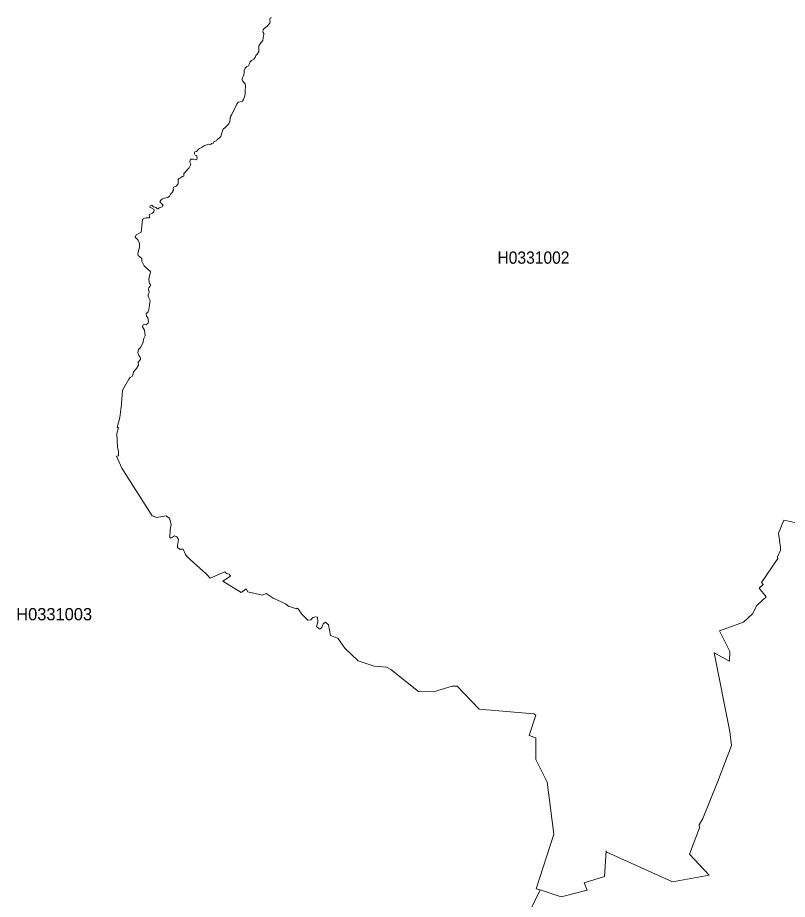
# Model space of a CAD drawing. Extents: x 369010 to 739155, y 6377141 to 6616555.
# Drawn here: x 634676 to 640942, y 6457521 to 6464697 of the extents above; entities that cross this region are included whole.
import ezdxf
from ezdxf.enums import TextEntityAlignment as Align

# ---------------------------------------------------------------- set-up
doc = ezdxf.new("R2010")
doc.units = 0
doc.header["$LTSCALE"] = 40
doc.layers.add('1', color=7, linetype='Continuous', lineweight=13)
doc.layers.add('2', color=7, linetype='Continuous')

msp = doc.modelspace()

# ---------------------------------------------------------------- linework, layer by layer
at = {"layer": '1'}
for points in [[(636640.27, 6464468.68), (636654.83, 6464491.68), (636672.04, 6464511.21), (636674.86, 6464533.06), (636676.51, 6464549.94), (636679.49, 6464558.71), (636679.49, 6464568.64), (636674.52, 6464576.25), (636673.37, 6464586.85), (636675.19, 6464598.76), (636681.81, 6464607.53), (636705.14, 6464626.24), (636728.15, 6464652.72), (636732.12, 6464665.29), (636730.3, 6464677.71), (636730.3, 6464685.32), (636732.95, 6464693.43), (636743.71, 6464697.9)], [(636743.71, 6464697.9), (636732.95, 6464693.43), (636730.3, 6464685.32), (636730.3, 6464677.71), (636732.12, 6464665.29), (636728.15, 6464652.72), (636705.14, 6464626.24), (636681.81, 6464607.53), (636675.19, 6464598.76), (636673.37, 6464586.85), (636674.52, 6464576.25), (636679.49, 6464568.64), (636679.49, 6464558.71), (636676.51, 6464549.94), (636674.86, 6464533.06), (636672.04, 6464511.21)], [(636672.04, 6464511.21), (636654.83, 6464491.68), (636640.27, 6464468.68), (636640.76, 6464444.68), (636640.27, 6464421.67), (636626.86, 6464400.98), (636615.61, 6464388.08), (636610.64, 6464373.68), (636599.39, 6464357.95), (636581.01, 6464349.02), (636567.61, 6464338.42), (636559.66, 6464314.92), (636554.2, 6464304.83), (636541.79, 6464299.7), (636527.89, 6464286.95), (636518.95, 6464266.26), (636521.1, 6464246.57), (636516.14, 6464232.01), (636509.35, 6464213.14), (636504.39, 6464202.38), (636503.06, 6464190.63), (636506.21, 6464182.35), (636527.89, 6464158.69), (636530.7, 6464137.01), (636529.54, 6464104.57), (636529.54, 6464079.41), (636525.57, 6464061.04), (636515.64, 6464031.41), (636506.04, 6464017.84), (636488.17, 6464012.88), (636471.95, 6464008.41), (636460.86, 6463992.69), (636443.48, 6463957.43), (636417.66, 6463906.62), (636412.53, 6463897.02), (636410.71, 6463890.9), (636407.24, 6463883.12), (636406.24, 6463862.6), (636401.11, 6463847.21), (636394, 6463832.64), (636379.76, 6463815.43), (636364.04, 6463803.18), (636350.3, 6463788.62), (636344.01, 6463777.03), (636336.07, 6463749.4), (636328.95, 6463731.02), (636320.01, 6463718.61), (636301.15, 6463706.53), (636294.03, 6463695.11), (636274.17, 6463685.35), (636270.2, 6463674.75), (636254.48, 6463672.77), (636247.36, 6463665.98), (636233.29, 6463666.48), (636223.2, 6463664.82), (636199.2, 6463655.39), (636191.09, 6463654.4), (636178.84, 6463641.98), (636166.43, 6463636.52), (636155.34, 6463631.23), (636147.06, 6463625.6), (636139.12, 6463614.68), (636131.17, 6463607.89), (636119.76, 6463603.75), (636115.78, 6463596.47), (636115.45, 6463589.02), (636122.07, 6463578.43), (636130.84, 6463574.62), (636138.62, 6463556.75), (636135.15, 6463546.32), (636126.71, 6463539.37), (636107.18, 6463544.5), (636094.27, 6463546.16), (636087.32, 6463544.17), (636081.03, 6463537.88), (636077.39, 6463527.12), (636081.19, 6463515.87), (636086.16, 6463504.61), (636084.01, 6463496.01), (636071.59, 6463475.16), (636039.15, 6463440.73), (636029.89, 6463429.15), (636028.4, 6463406.47), (636016.65, 6463403), (636010.03, 6463399.52), (636003.07, 6463394.39), (635991.16, 6463387.44), (635983.38, 6463380.32), (635983.38, 6463351.85), (635982.06, 6463344.24), (635966, 6463326.86), (635944.65, 6463317.1), (635942, 6463307.67), (635944.98, 6463291.78), (635932.24, 6463272.25), (635920.32, 6463259.34), (635911.55, 6463243.12), (635899.3, 6463233.68), (635868.35, 6463228.06), (635854.29, 6463221.11)], [(635833.76, 6463197.77), (635840.38, 6463210.35), (635854.29, 6463221.11), (635868.35, 6463228.06), (635899.3, 6463233.68), (635911.55, 6463243.12), (635920.32, 6463259.34), (635932.24, 6463272.25), (635944.98, 6463291.78), (635942, 6463307.67), (635944.65, 6463317.1), (635966, 6463326.86), (635982.06, 6463344.24), (635983.38, 6463351.85), (635983.38, 6463380.32), (635991.16, 6463387.44), (636003.07, 6463394.39), (636010.03, 6463399.52), (636016.65, 6463403), (636028.4, 6463406.47), (636029.89, 6463429.15), (636039.15, 6463440.73), (636071.59, 6463475.16), (636084.01, 6463496.01), (636086.16, 6463504.61), (636081.19, 6463515.87), (636077.39, 6463527.12), (636081.03, 6463537.88), (636087.32, 6463544.17), (636094.27, 6463546.16), (636107.18, 6463544.5), (636126.71, 6463539.37), (636135.15, 6463546.32), (636138.62, 6463556.75), (636130.84, 6463574.62), (636122.07, 6463578.43), (636115.45, 6463589.02), (636115.78, 6463596.47), (636119.76, 6463603.75), (636131.17, 6463607.89), (636139.12, 6463614.68), (636147.06, 6463625.6), (636155.34, 6463631.23), (636166.43, 6463636.52), (636178.84, 6463641.98), (636191.09, 6463654.4), (636199.2, 6463655.39), (636223.2, 6463664.82), (636233.29, 6463666.48), (636247.36, 6463665.98), (636254.48, 6463672.77), (636270.2, 6463674.75), (636274.17, 6463685.35), (636294.03, 6463695.11), (636301.15, 6463706.53), (636320.01, 6463718.61), (636328.95, 6463731.02), (636336.07, 6463749.4), (636344.01, 6463777.03), (636350.3, 6463788.62), (636364.04, 6463803.18), (636379.76, 6463815.43), (636394, 6463832.64), (636401.11, 6463847.21), (636406.24, 6463862.6), (636407.24, 6463883.12), (636410.71, 6463890.9), (636412.53, 6463897.02), (636417.66, 6463906.62), (636443.48, 6463957.43), (636460.86, 6463992.69), (636471.95, 6464008.41), (636488.17, 6464012.88), (636506.04, 6464017.84), (636515.64, 6464031.41), (636525.57, 6464061.04), (636529.54, 6464079.41), (636529.54, 6464104.57), (636530.7, 6464137.01), (636527.89, 6464158.69), (636506.21, 6464182.35), (636503.06, 6464190.63), (636504.39, 6464202.38), (636509.35, 6464213.14), (636516.14, 6464232.01), (636521.1, 6464246.57), (636518.95, 6464266.26), (636527.89, 6464286.95), (636541.79, 6464299.7), (636554.2, 6464304.83), (636559.66, 6464314.92), (636567.61, 6464338.42), (636581.01, 6464349.02), (636599.39, 6464357.95), (636610.64, 6464373.68), (636615.61, 6464388.08), (636626.86, 6464400.98), (636640.27, 6464421.67), (636640.76, 6464444.68), (636640.27, 6464468.68)], [(635915.36, 6460464.8), (635917.18, 6460531), (635926.28, 6460571.88), (635911.55, 6460622.86), (635882.92, 6460641.23), (635808.28, 6460629.98), (635771.87, 6460641.56), (635525.43, 6461031.49), (635480.25, 6461129.14), (635497.79, 6461130.29), (635495.81, 6461167.04), (635488.36, 6461201.3), (635484.22, 6461311.69), (635497.96, 6461362.33), (635486.87, 6461362), (635509.05, 6461443.59), (635521.62, 6461552), (635530.89, 6461664.87), (635581.04, 6461754.58), (635590.64, 6461768.48), (635611.49, 6461780.23), (635618.28, 6461814.65), (635643.77, 6461840.64), (635659.65, 6461869.27), (635656.51, 6461893.76), (635676.87, 6461915.78), (635672.56, 6461932.49), (635661.81, 6461947.06), (635654.19, 6461969.23), (635658.66, 6461995.22), (635679.51, 6462014.75), (635698.55, 6462055.96), (635701.86, 6462079.13), (635715.1, 6462108.42), (635709.8, 6462153.27), (635693.58, 6462180.09), (635697.22, 6462198.13), (635709.8, 6462199.95), (635720.56, 6462196.31), (635736.61, 6462208.88), (635742.07, 6462223.12), (635736.61, 6462253.57), (635725.86, 6462267.97), (635720.89, 6462289.32), (635734.13, 6462297.76), (635738.43, 6462303.88), (635745.55, 6462334.34), (635753.16, 6462381.67), (635754.32, 6462388.95), (635752.01, 6462399.38), (635739.76, 6462428.01), (635739.43, 6462442.24), (635746.87, 6462463.76), (635740.75, 6462487.43), (635743.4, 6462497.03), (635755.32, 6462511.26), (635757.3, 6462522.51), (635748.7, 6462533.27), (635745.55, 6462547.34), (635743.56, 6462572.33), (635756.8, 6462628.6), (635752.01, 6462637.54), (635730.32, 6462651.77), (635705.33, 6462677.26), (635686.96, 6462715.66), (635685.97, 6462736.01), (635670.58, 6462750.91), (635657.83, 6462760.18), (635654.36, 6462775.9), (635667.6, 6462833), (635667.27, 6462858.98), (635656.84, 6462886.13), (635633.01, 6462911.78), (635641.12, 6462929.49), (635674.88, 6462949.35), (635682.66, 6462951.83), (635692.42, 6463050.31), (635694.74, 6463055.44), (635697.06, 6463060.9), (635707.32, 6463065.86), (635718.74, 6463068.51), (635748.36, 6463066.69), (635752.01, 6463073.81), (635745.88, 6463088.54), (635748.86, 6463095.49), (635773.85, 6463106.41), (635785.6, 6463116.34), (635786.43, 6463135.04), (635752.01, 6463155.4), (635754.16, 6463164.34), (635769.22, 6463170.63), (635782.46, 6463158.05), (635803.81, 6463152.75), (635811.75, 6463142.16), (635821.02, 6463141.66), (635828.47, 6463148.78), (635853.79, 6463157.72), (635856.93, 6463169.14), (635860.41, 6463171.95), (635833.76, 6463197.77)], [(635854.29, 6463221.11), (635840.38, 6463210.35), (635833.76, 6463197.77), (635860.41, 6463171.95), (635856.93, 6463169.14), (635853.79, 6463157.72), (635828.47, 6463148.78), (635821.02, 6463141.66), (635811.75, 6463142.16), (635803.81, 6463152.75), (635782.46, 6463158.05), (635769.22, 6463170.63), (635754.16, 6463164.34), (635752.01, 6463155.4), (635786.43, 6463135.04), (635785.6, 6463116.34), (635773.85, 6463106.41), (635748.86, 6463095.49), (635745.88, 6463088.54), (635752.01, 6463073.81), (635748.36, 6463066.69), (635718.74, 6463068.51), (635707.32, 6463065.86), (635697.06, 6463060.9), (635694.74, 6463055.44), (635692.42, 6463050.31), (635682.66, 6462951.83), (635674.88, 6462949.35), (635641.12, 6462929.49), (635633.01, 6462911.78), (635656.84, 6462886.13), (635667.27, 6462858.98), (635667.6, 6462833), (635654.36, 6462775.9), (635657.83, 6462760.18), (635670.58, 6462750.91), (635685.97, 6462736.01), (635686.96, 6462715.66), (635705.33, 6462677.26), (635730.32, 6462651.77), (635752.01, 6462637.54), (635756.8, 6462628.6), (635743.56, 6462572.33), (635745.55, 6462547.34), (635748.7, 6462533.27), (635757.3, 6462522.51), (635755.32, 6462511.26), (635743.4, 6462497.03), (635740.75, 6462487.43), (635746.87, 6462463.76), (635739.43, 6462442.24), (635739.76, 6462428.01), (635752.01, 6462399.38), (635754.32, 6462388.95), (635753.16, 6462381.67), (635745.55, 6462334.34), (635738.43, 6462303.88), (635734.13, 6462297.76), (635720.89, 6462289.32), (635725.86, 6462267.97), (635736.61, 6462253.57), (635742.07, 6462223.12), (635736.61, 6462208.88), (635720.56, 6462196.31), (635709.8, 6462199.95), (635697.22, 6462198.13), (635693.58, 6462180.09), (635709.8, 6462153.27), (635715.1, 6462108.42), (635701.86, 6462079.13), (635698.55, 6462055.96), (635679.51, 6462014.75)], [(635679.51, 6462014.75), (635658.66, 6461995.22), (635654.19, 6461969.23), (635661.81, 6461947.06), (635672.56, 6461932.49), (635676.87, 6461915.78), (635656.51, 6461893.76), (635659.65, 6461869.27), (635643.77, 6461840.64), (635618.28, 6461814.65), (635611.49, 6461780.23), (635590.64, 6461768.48), (635581.04, 6461754.58), (635530.89, 6461664.87), (635521.62, 6461552), (635509.05, 6461443.59), (635486.87, 6461362), (635497.96, 6461362.33), (635484.22, 6461311.69), (635488.36, 6461201.3), (635495.81, 6461167.04), (635497.79, 6461130.29), (635480.25, 6461129.14), (635525.43, 6461031.49), (635771.87, 6460641.56), (635808.28, 6460629.98), (635882.92, 6460641.23), (635911.55, 6460622.86), (635926.28, 6460571.88), (635917.18, 6460531), (635915.36, 6460464.8), (635929.76, 6460462.82), (635952.27, 6460479.2), (635972.95, 6460472.58), (635984.54, 6460448.91), (635977.26, 6460401.91), (635977.75, 6460384.04), (635993.31, 6460371.29), (636023.93, 6460369.97), (636041.97, 6460328.76), (636056.04, 6460308.4), (636211.78, 6460170.04), (636244.05, 6460134.62), (636362.88, 6460185.43), (636375.96, 6460173.19), (636399.13, 6460166.56), (636408.73, 6460151.17), (636347.65, 6460110.96), (636495.45, 6460018.11), (636535.83, 6460048.89), (636548.58, 6460024.23), (636669.23, 6459996.43), (636698.85, 6460010.33), (636755.79, 6459971.27), (636857.41, 6459926.92), (636881.07, 6459907.05), (636945.62, 6459886.37), (636950.59, 6459891.83), (636960.68, 6459886.37), (636989.48, 6459843), (637038.63, 6459793.85), (637061.97, 6459796.99), (637078.85, 6459814.7), (637099.54, 6459820.66), (637117.41, 6459816.69), (637120.39, 6459778.13), (637109.47, 6459741.55), (637136.12, 6459720.86), (637153, 6459734.6), (637161.93, 6459764.39), (637182.62, 6459777.13), (637206.29, 6459754.46), (637223.5, 6459668.73), (637281.92, 6459647.88), (637340.84, 6459564.46), (637449.25, 6459461.68), (637577.18, 6459418.32), (637678.8, 6459411.37), (637714.06, 6459392.01), (637939.8, 6459211.61), (638062.44, 6459211.11), (638214.54, 6459257.12), (638255.09, 6459255.96), (638432.51, 6459068.45), (638878.54, 6459030.21), (638893.27, 6459019.62), (638841.3, 6458855.44), (638895.59, 6458836.74), (638893.93, 6458660.48), (638987.44, 6458475.78), (639040.24, 6458053.08), (638898.57, 6457607.54), (638930.51, 6457597.45), (639099.49, 6457542.66), (639313.15, 6457594.8), (639287.34, 6457654.55), (639453.01, 6457707.51), (639467.57, 6457916.54), (639471.87, 6457904.62), (640006.45, 6457664.81)], [(640006.45, 6457664.81), (640304.69, 6457718.43), (640145.14, 6457890.22), (640227.56, 6458103.56), (640224.09, 6458126.4), (640253.55, 6458179.69), (640373.04, 6458475.11), (640486.58, 6458772.36), (640473.34, 6458887.88), (640347.39, 6459526.23), (640471.19, 6459461.02), (640474, 6459537.15), (640390.42, 6459706.3), (640585.88, 6459777.13), (640659.2, 6459845.49), (640694.29, 6459911.52), (640770.25, 6459983.68), (640712.66, 6460055.18), (640744.27, 6460082.99), (640730.7, 6460099.87), (640865.09, 6460294.5), (640861.61, 6460307.57), (640886.27, 6460363.18), (640886.44, 6460384.2), (640871.04, 6460500.55), (640914.41, 6460606.31), (641016.03, 6460585.79)], [(641016.03, 6460585.79), (640914.41, 6460606.31), (640871.04, 6460500.55), (640886.44, 6460384.2), (640886.27, 6460363.18), (640861.61, 6460307.57), (640865.09, 6460294.5), (640730.7, 6460099.87)], [(638800.75, 6457329.33), (638930.51, 6457597.45), (638898.57, 6457607.54), (639040.24, 6458053.08), (638987.44, 6458475.78), (638893.93, 6458660.48), (638895.59, 6458836.74), (638841.3, 6458855.44), (638893.27, 6459019.62), (638878.54, 6459030.21), (638432.51, 6459068.45), (638255.09, 6459255.96), (638214.54, 6459257.12), (638062.44, 6459211.11), (637939.8, 6459211.61), (637714.06, 6459392.01), (637678.8, 6459411.37), (637577.18, 6459418.32), (637449.25, 6459461.68), (637340.84, 6459564.46), (637281.92, 6459647.88), (637223.5, 6459668.73), (637206.29, 6459754.46), (637182.62, 6459777.13), (637161.93, 6459764.39), (637153, 6459734.6), (637136.12, 6459720.86), (637109.47, 6459741.55), (637120.39, 6459778.13), (637117.41, 6459816.69), (637099.54, 6459820.66), (637078.85, 6459814.7), (637061.97, 6459796.99), (637038.63, 6459793.85), (636989.48, 6459843), (636960.68, 6459886.37), (636950.59, 6459891.83), (636945.62, 6459886.37), (636881.07, 6459907.05), (636857.41, 6459926.92), (636755.79, 6459971.27), (636698.85, 6460010.33), (636669.23, 6459996.43), (636548.58, 6460024.23), (636535.83, 6460048.89), (636495.45, 6460018.11), (636347.65, 6460110.96), (636408.73, 6460151.17), (636399.13, 6460166.56), (636375.96, 6460173.19), (636362.88, 6460185.43), (636244.05, 6460134.62), (636211.78, 6460170.04), (636056.04, 6460308.4), (636041.97, 6460328.76), (636023.93, 6460369.97), (635993.31, 6460371.29), (635977.75, 6460384.04), (635977.26, 6460401.91), (635984.54, 6460448.91), (635972.95, 6460472.58), (635952.27, 6460479.2), (635929.76, 6460462.82), (635915.36, 6460464.8)], [(640730.7, 6460099.87), (640744.27, 6460082.99), (640712.66, 6460055.18), (640770.25, 6459983.68), (640694.29, 6459911.52), (640659.2, 6459845.49), (640585.88, 6459777.13), (640390.42, 6459706.3), (640474, 6459537.15), (640471.19, 6459461.02), (640347.39, 6459526.23), (640473.34, 6458887.88), (640486.58, 6458772.36), (640373.04, 6458475.11), (640253.55, 6458179.69), (640224.09, 6458126.4), (640227.56, 6458103.56), (640145.14, 6457890.22), (640304.69, 6457718.43), (640006.45, 6457664.81), (639471.87, 6457904.62), (639467.57, 6457916.54), (639453.01, 6457707.51), (639287.34, 6457654.55), (639313.15, 6457594.8), (639099.49, 6457542.66), (638930.51, 6457597.45)], [(638930.51, 6457597.45), (638800.75, 6457329.33)]]:
    msp.add_lwpolyline(points, dxfattribs=at)

# ---------------------------------------------------------------- texts
at = {"layer": '2', "width": 0.95}
msp.add_text('H0331002', height=100, dxfattribs=at).set_placement((638875.33, 6462694.19), align=Align.CENTER)
at = {"layer": '2'}
msp.add_text('H0331003', height=100, dxfattribs=at).set_placement((634973.39, 6459792.05), align=Align.CENTER)

doc.saveas('drawing.dxf')
